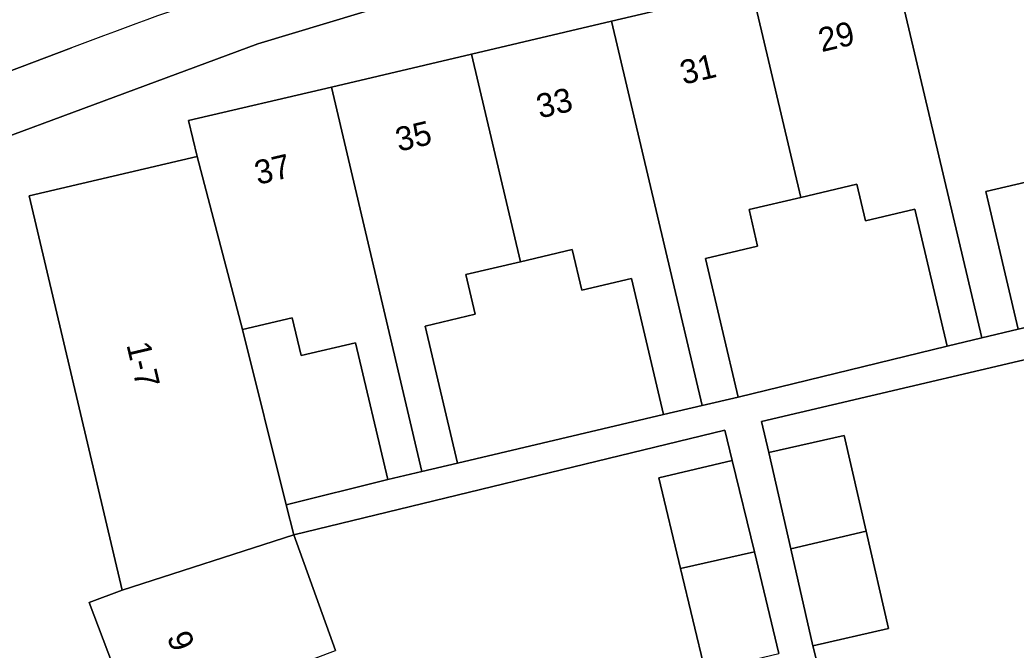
# Model space of a CAD drawing. Extents: x 158472 to 159562, y 388525 to 389606.
# Drawn here: x 159171.7 to 159213.31, y 388692.53 to 388718.88 of the extents above; entities that cross this region are included whole.
import ezdxf

# ---------------------------------------------------------------- set-up
doc = ezdxf.new("R2010")
doc.units = 0
for name, color, linetype in [('IMGEO_Erf', 7, 'Continuous'), ('IMGEO_Pand', 7, 'Continuous'), ('IMGEO_Pand_nummerreeks', 7, 'Continuous'), ('IMGEO_Parkeervlak_open', 7, 'Continuous'), ('IMGEO_Voetpad_open', 7, 'Continuous')]:
    doc.layers.add(name, color=color, linetype=linetype)

msp = doc.modelspace()

# ---------------------------------------------------------------- linework, layer by layer
at = {"layer": 'IMGEO_Erf'}
for points in [[(159232.59, 388662.519), (159242.889, 388664.953), (159232.428, 388709.133), (159228.316, 388708.186), (159223.545, 388728.293), (159190.384, 388720.516), (159181.635, 388717.879), (159163.229, 388711.048)], [(159176.538, 388689.369), (159174.597, 388694.517), (159175.974, 388695.036), (159172.092, 388711.515), (159179.099, 388713.166), (159178.746, 388714.663), (159184.711, 388716.068), (159190.561, 388717.446), (159196.41, 388718.824), (159202.26, 388720.202), (159208.109, 388721.58), (159213.86, 388722.935), (159214.077, 388722.986), (159214.415, 388721.549), (159221.372, 388723.188), (159225.1, 388707.364), (159226.56, 388707.708), (159227.811, 388702.398), (159229.062, 388697.087), (159230.313, 388691.775)], [(159221.738, 388689.755), (159220.487, 388695.067), (159219.236, 388700.378), (159217.986, 388705.685), (159202.685, 388702.092), (159202.983, 388700.787), (159206.139, 388701.508), (159207.053, 388697.508), (159207.984, 388693.43), (159204.827, 388692.709), (159205.434, 388690.288)], [(159200.319, 388691.653), (159199.297, 388695.943), (159198.396, 388699.725), (159201.454, 388700.454), (159201.145, 388701.72), (159183.14, 388697.355), (159184.884, 388692.515)]]:
    msp.add_lwpolyline(points, dxfattribs=at)
for points in [[(159215.908, 388714.272), (159213.772, 388713.768), (159214.143, 388712.194), (159212.049, 388711.701), (159213.406, 388705.94), (159217.681, 388706.946)], [(159209.091, 388710.968), (159207.021, 388710.481), (159206.662, 388712.008), (159204.319, 388711.456), (159202.158, 388710.947), (159202.519, 388709.414), (159200.334, 388708.899), (159201.699, 388703.106), (159210.44, 388705.241)], [(159197.248, 388708.067), (159195.17, 388707.578), (159194.77, 388709.275), (159192.606, 388708.765), (159190.329, 388708.229), (159190.72, 388706.568), (159188.624, 388706.074), (159189.974, 388700.346), (159198.59, 388702.374)], [(159185.722, 388705.381), (159183.446, 388704.844), (159183.074, 388706.425), (159181.001, 388705.936), (159182.828, 388698.605), (159187.069, 388699.662)]]:
    msp.add_lwpolyline(points, close=True, dxfattribs=at)
at = {"layer": 'IMGEO_Pand'}
for points in [[(159211.877, 388705.58), (159213.406, 388705.94), (159212.049, 388711.701), (159214.143, 388712.194), (159213.772, 388713.768), (159215.908, 388714.272), (159213.86, 388722.935), (159208.109, 388721.58)], [(159211.877, 388705.58), (159208.109, 388721.58), (159202.26, 388720.202), (159204.319, 388711.456), (159206.662, 388712.008), (159207.021, 388710.481), (159209.091, 388710.968), (159210.44, 388705.241)], [(159200.195, 388702.752), (159201.699, 388703.106), (159200.334, 388708.899), (159202.519, 388709.414), (159202.158, 388710.947), (159204.319, 388711.456), (159202.26, 388720.202), (159196.41, 388718.824)], [(159200.195, 388702.752), (159196.41, 388718.824), (159190.561, 388717.446), (159192.606, 388708.765), (159194.77, 388709.275), (159195.17, 388707.578), (159197.248, 388708.067), (159198.59, 388702.374)], [(159192.606, 388708.765), (159190.561, 388717.446), (159184.711, 388716.068), (159188.496, 388699.998), (159189.974, 388700.346), (159188.624, 388706.074), (159190.72, 388706.568), (159190.329, 388708.229)], [(159179.099, 388713.166), (159181.001, 388705.936), (159183.074, 388706.425), (159183.446, 388704.844), (159185.722, 388705.381), (159187.069, 388699.662), (159188.496, 388699.998), (159184.711, 388716.068), (159178.746, 388714.663)], [(159181.001, 388705.936), (159179.099, 388713.166), (159172.092, 388711.515), (159175.974, 388695.036), (159183.14, 388697.355), (159182.828, 388698.605)], [(159202.983, 388700.787), (159203.901, 388696.766), (159207.053, 388697.508), (159206.139, 388701.508)], [(159201.454, 388700.454), (159198.396, 388699.725), (159199.297, 388695.943), (159202.385, 388696.635)], [(159175.974, 388695.036), (159174.597, 388694.517), (159176.538, 388689.369), (159184.884, 388692.515), (159183.14, 388697.355)], [(159207.053, 388697.508), (159203.901, 388696.766), (159204.827, 388692.709), (159207.984, 388693.43)], [(159202.385, 388696.635), (159199.297, 388695.943), (159200.319, 388691.653), (159203.398, 388692.387)]]:
    msp.add_lwpolyline(points, close=True, dxfattribs=at)
at = {"layer": 'IMGEO_Parkeervlak_open'}
msp.add_lwpolyline([(159165.157, 388714.414), (159173.849, 388717.701)], dxfattribs=at)
msp.add_arc((159232.045, 388566.634), 161.889, 105.63179, 111.06819, dxfattribs=at)
at = {"layer": 'IMGEO_Voetpad_open'}
for points in [[(159149.911, 388706.384), (159152.409, 388707.311), (159152.21, 388707.847), (159157.674, 388709.832), (159162.292, 388711.51), (159162.564, 388710.795), (159163.229, 388711.048), (159181.635, 388717.879), (159190.384, 388720.516), (159223.545, 388728.293), (159231.218, 388730.092)], [(159173.849, 388717.701), (159165.157, 388714.414)], [(159205.434, 388690.288), (159204.827, 388692.709), (159203.901, 388696.766), (159202.983, 388700.787), (159202.685, 388702.092), (159217.986, 388705.685), (159217.681, 388706.946), (159213.406, 388705.94), (159211.877, 388705.58), (159210.44, 388705.241), (159201.699, 388703.106), (159200.195, 388702.752), (159198.59, 388702.374), (159189.974, 388700.346), (159188.496, 388699.998), (159187.069, 388699.662), (159182.828, 388698.605), (159183.14, 388697.355), (159201.145, 388701.72), (159201.454, 388700.454), (159202.385, 388696.635), (159203.398, 388692.387)]]:
    msp.add_lwpolyline(points, dxfattribs=at)
msp.add_arc((159232.045, 388566.634), 161.889, 105.63179, 111.06819, dxfattribs=at)

# ---------------------------------------------------------------- texts
at = {"layer": 'IMGEO_Pand_nummerreeks'}
for s, rotation, p in [('29', 13.2556, (159205.191, 388717.524)), ('31', 13.2556, (159199.413, 388716.162)), ('33', 13.2556, (159193.414, 388714.749)), ('35', 13.2556, (159187.526, 388713.362)), ('37', 13.2556, (159181.637, 388711.975)), ('1-7', 283.258, (159176.146, 388705.295)), ('9', 290.653, (159177.828, 388693.09))]:
    msp.add_text(s, height=1, rotation=rotation, dxfattribs=at).set_placement(p)

doc.saveas('drawing.dxf')
